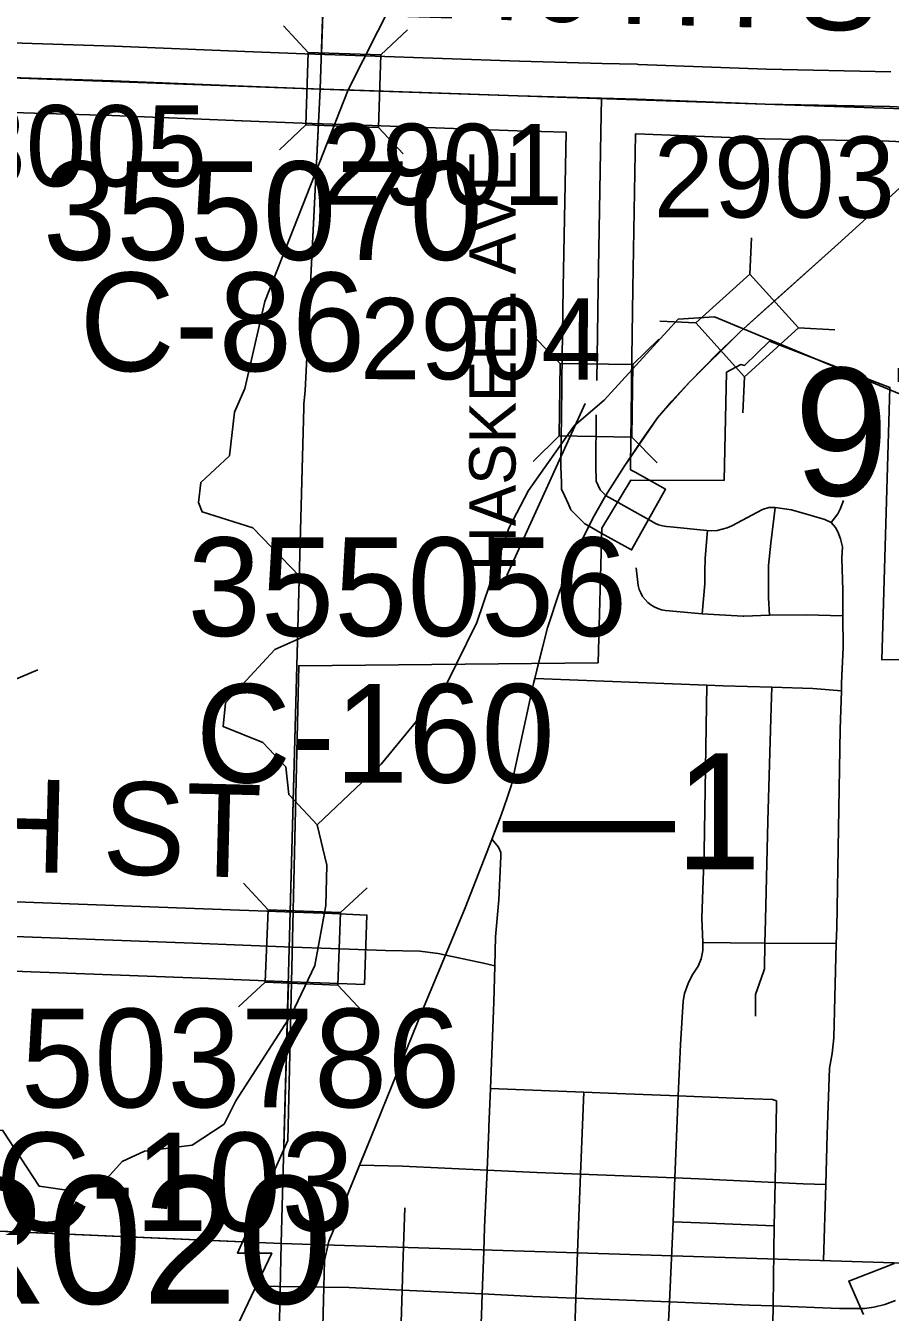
# Model space of a CAD drawing. Extents: x -157.2 to -99.3, y 12.2 to 46.2.
# Drawn here: x -131.739 to -130.993, y 35.681 to 36.79 of the extents above; entities that cross this region are included whole.
import ezdxf

# ---------------------------------------------------------------- set-up
doc = ezdxf.new("R2010")
doc.units = 0
for name, color, linetype in [('tdCoCityStreetMajor', 7, 'Continuous'), ('tdCoCityStreetMinor', 7, 'Continuous'), ('tdCoCorpBndry', 7, 'Continuous'), ('tdCoHydroRiver', 7, 'Continuous'), ('tdCoPipe', 7, 'Continuous'), ('tdCoPriCL', 7, 'Continuous'), ('tdCoPriNonDiv', 7, 'Continuous'), ('tdCoPriNonDivCL', 7, 'Continuous'), ('tdCoSecRdNmbr', 7, 'Continuous'), ('tdCoSecRdTxt', 7, 'Continuous'), ('tdCoSecRteBand', 7, 'Continuous'), ('tdCoSecRteCL', 7, 'Continuous'), ('tdCoSectLine', 7, 'Continuous'), ('tdCoSectLinePart', 7, 'Continuous'), ('tdCoStrucNonDivPri', 7, 'Continuous'), ('tdCoStrucPriMaintName', 7, 'Continuous'), ('tdCoStrucSec', 7, 'Continuous'), ('tdCoStrucSecCoName', 7, 'Continuous'), ('tdCoStrucSecFHWANum', 7, 'Continuous'), ('tdCoSurfAsphalt', 7, 'Continuous'), ('tdCoSurfConc', 7, 'Continuous'), ('tdCoSurfGravel', 7, 'Continuous'), ('tdStHwyPriRefPost1', 7, 'Continuous')]:
    doc.layers.add(name, color=color, linetype=linetype)

msp = doc.modelspace()

# ---------------------------------------------------------------- linework, layer by layer
at = {"layer": 'tdCoCityStreetMajor'}
msp.add_line((-131.3452, 35.6969), (-131.344, 35.7335), dxfattribs=at)
for points in [[(-131.3395, 35.8409), (-131.3382, 35.8741), (-131.3352, 35.9484), (-131.3343, 35.9799), (-131.3337, 36.0047), (-131.3309, 36.0367), (-131.3291, 36.0741), (-131.3293, 36.0775), (-131.3311, 36.082), (-131.3366, 36.0886)], [(-131.4758, 35.9948), (-131.4286, 35.993), (-131.3992, 35.9923), (-131.3833, 35.9903), (-131.3765, 35.9891), (-131.3672, 35.9871), (-131.3441, 35.9822), (-131.3343, 35.9799)], [(-131.344, 35.7335), (-131.3433, 35.7544), (-131.3411, 35.8036), (-131.3396, 35.8389), (-131.3395, 35.8409)], [(-131.4815, 35.7028), (-131.46, 35.7024), (-131.4144, 35.7002), (-131.3452, 35.6969), (-131.3017, 35.6948)], [(-131.3472, 35.6473), (-131.3458, 35.6784), (-131.3452, 35.6969)], [(-131.3017, 35.6948), (-131.273, 35.6934), (-131.2645, 35.6931)], [(-131.2645, 35.6931), (-131.1838, 35.69), (-131.1147, 35.6873), (-131.0944, 35.6865), (-131.037, 35.6843), (-131.0156, 35.6843), (-131.0074, 35.6856), (-130.998, 35.6878), (-130.9889, 35.6913)]]:
    msp.add_lwpolyline(points, dxfattribs=at)
at = {"layer": 'tdCoCityStreetMinor'}
for p, q in [((-131.1206, 36.2813), (-131.1197, 36.2813)), ((-131.2995, 36.2276), (-131.1516, 36.2218)), ((-131.1014, 35.9994), (-131.0399, 35.9991)), ((-131.4132, 35.7377), (-131.4121, 35.7711)), ((-131.5405, 35.7037), (-131.4815, 35.7028)), ((-131.2658, 35.6582), (-131.2645, 35.6931)), ((-131.1856, 35.6506), (-131.1838, 35.69)), ((-131.0949, 35.6551), (-131.0944, 35.6865))]:
    msp.add_line(p, q, dxfattribs=at)
for points in [[(-131.0353, 36.2231), (-131.0353, 36.2235), (-131.034, 36.2544), (-131.0342, 36.2815), (-131.0344, 36.3033), (-131.0351, 36.3313), (-131.0346, 36.3412), (-131.0362, 36.3481), (-131.0385, 36.3539), (-131.0405, 36.3578), (-131.0443, 36.3621), (-131.0499, 36.3647), (-131.0616, 36.3681), (-131.0784, 36.3729), (-131.0926, 36.375), (-131.0981, 36.3751), (-131.1035, 36.3734), (-131.1299, 36.3592), (-131.134, 36.3575), (-131.1383, 36.3562), (-131.1427, 36.3553), (-131.1471, 36.355), (-131.1516, 36.3552), (-131.1828, 36.3584), (-131.1863, 36.3586), (-131.1897, 36.3592), (-131.1931, 36.3602), (-131.1963, 36.3615), (-131.1994, 36.3632), (-131.228, 36.3792)], [(-131.0443, 36.3621), (-131.0385, 36.3696), (-131.0366, 36.3735), (-131.0338, 36.3811)], [(-131.0976, 36.2822), (-131.0984, 36.297), (-131.0984, 36.325), (-131.0963, 36.3442), (-131.0926, 36.375)], [(-131.1557, 36.2834), (-131.1534, 36.3091), (-131.1533, 36.32), (-131.1529, 36.3309), (-131.152, 36.3418), (-131.151, 36.3551)], [(-131.2126, 36.3231), (-131.2109, 36.3077), (-131.21, 36.3044), (-131.2086, 36.3013), (-131.2069, 36.2984), (-131.2048, 36.2956), (-131.2025, 36.2932), (-131.1998, 36.2911), (-131.1969, 36.2893), (-131.1938, 36.2879), (-131.1906, 36.2869), (-131.1873, 36.2862), (-131.1557, 36.2834), (-131.1206, 36.2813)], [(-131.1197, 36.2813), (-131.0976, 36.2822), (-131.0659, 36.2826), (-131.0342, 36.2815)], [(-131.1551, 35.9999), (-131.1559, 36.0209), (-131.1539, 36.0782), (-131.1516, 36.2218)], [(-131.1516, 36.2218), (-131.1374, 36.2213), (-131.0956, 36.2201)], [(-131.0509, 35.7256), (-131.0489, 35.7911), (-131.0477, 35.8343), (-131.0457, 35.8916), (-131.0435, 35.9041), (-131.042, 35.9177), (-131.0399, 35.9991), (-131.0395, 36.0126), (-131.0366, 36.184), (-131.0355, 36.217), (-131.0353, 36.2231)], [(-131.1014, 35.9994), (-131.1009, 36.0195), (-131.0989, 36.1046), (-131.096, 36.2028), (-131.0956, 36.2201)], [(-131.0956, 36.2201), (-131.06, 36.219), (-131.0355, 36.217)], [(-131.1762, 35.8676), (-131.1744, 35.9119), (-131.1719, 35.9492), (-131.1707, 35.9558), (-131.1677, 35.9647), (-131.1643, 35.9716), (-131.1591, 35.9795), (-131.1564, 35.9859), (-131.1549, 35.9931), (-131.1551, 35.9999)], [(-131.1551, 35.9999), (-131.1315, 35.9996), (-131.1014, 35.9994)], [(-131.1095, 35.9363), (-131.1097, 35.9552), (-131.1027, 35.9747), (-131.1017, 35.9773), (-131.1014, 35.9994)], [(-131.3382, 35.8741), (-131.2575, 35.8708), (-131.2292, 35.8696), (-131.1762, 35.8676), (-131.1276, 35.8657), (-131.095, 35.8644), (-131.0915, 35.8634)], [(-131.2645, 35.6931), (-131.2622, 35.7561), (-131.2604, 35.8001), (-131.2575, 35.8708)], [(-131.1838, 35.69), (-131.1807, 35.7591), (-131.18, 35.7748), (-131.1791, 35.7969), (-131.1762, 35.8676)], [(-131.0944, 35.6865), (-131.0938, 35.7337), (-131.0934, 35.7556), (-131.0927, 35.7929), (-131.0915, 35.8607), (-131.0915, 35.8634)], [(-131.4506, 35.8078), (-131.414, 35.8071), (-131.3411, 35.8036), (-131.2982, 35.8015), (-131.2604, 35.8001), (-131.1791, 35.7969), (-131.1584, 35.7961), (-131.0927, 35.7929), (-131.0686, 35.7917), (-131.0489, 35.7911)], [(-131.1807, 35.7591), (-131.1576, 35.7581), (-131.0934, 35.7556)], [(-131.4144, 35.7002), (-131.4138, 35.7206), (-131.4132, 35.7377)], [(-131.4196, 35.4483), (-131.422, 35.4515), (-131.4232, 35.4565), (-131.4217, 35.4826), (-131.4189, 35.5518), (-131.4178, 35.5798), (-131.4165, 35.6261), (-131.4144, 35.7002)]]:
    msp.add_lwpolyline(points, dxfattribs=at)
at = {"layer": 'tdCoCorpBndry'}
msp.add_lwpolyline([(-131.626, 35.5238), (-131.5267, 35.7319), (-131.5563, 35.7319), (-131.513, 35.8291), (-131.5035, 36.2386), (-131.2453, 36.2411), (-131.242, 36.3572), (-131.217, 36.3986), (-131.1367, 36.3983), (-131.1347, 36.4916), (-131.1221, 36.4983), (-131.119, 36.4975), (-131.0976, 36.5184), (-130.9937, 36.4786), (-131.0005, 36.2436), (-130.6457, 36.2471)], dxfattribs=at)
at = {"layer": 'tdCoHydroRiver'}
for points in [[(-131.5499, 36.4776), (-131.5327, 36.5527), (-131.4609, 36.7351), (-131.4223, 36.8113)], [(-131.24, 36.4675), (-131.1764, 36.5373), (-131.1448, 36.5395)], [(-131.1448, 36.5395), (-130.9356, 36.4522)], [(-131.5499, 36.4776), (-131.559, 36.4573), (-131.5633, 36.4196), (-131.5878, 36.3967), (-131.5899, 36.3794), (-131.5869, 36.3714), (-131.5431, 36.3575), (-131.4865, 36.2989), (-131.4852, 36.2878), (-131.4906, 36.2674), (-131.5242, 36.2527), (-131.5666, 36.2065), (-131.5688, 36.1861), (-131.5344, 36.1724), (-131.5145, 36.1513), (-131.5121, 36.1275), (-131.4876, 36.1015)], [(-131.4876, 36.1015), (-131.4324, 36.1536), (-131.3767, 36.2214), (-131.3498, 36.2759), (-131.3222, 36.3572), (-131.3054, 36.3898), (-131.2659, 36.4455), (-131.24, 36.4675)], [(-131.7713, 35.7436), (-131.7709, 35.7578), (-131.7905, 35.7884), (-131.7941, 35.828), (-131.7812, 35.8371), (-131.759, 35.838), (-131.7273, 35.7897), (-131.6975, 35.7856), (-131.6736, 35.7912), (-131.6557, 35.8112), (-131.6364, 35.8201), (-131.5953, 35.8252), (-131.5679, 35.8433), (-131.5578, 35.8635), (-131.5098, 35.9379), (-131.4896, 35.98), (-131.4802, 36.0318), (-131.4792, 36.0665), (-131.4876, 36.1015)]]:
    msp.add_lwpolyline(points, dxfattribs=at)
at = {"layer": 'tdCoPipe'}
msp.add_line((-131.8026, 36.2036), (-131.7286, 36.2351), dxfattribs=at)
at = {"layer": 'tdCoPriCL'}
msp.add_lwpolyline([(-131.4828, 35.6692), (-131.4819, 35.7028), (-131.4812, 35.7257), (-131.4798, 35.7321), (-131.4774, 35.7423), (-131.4707, 35.7587), (-131.4597, 35.7867), (-131.4525, 35.8042), (-131.451, 35.8078), (-131.4409, 35.8324), (-131.3967, 35.9416), (-131.3769, 35.9891), (-131.3599, 36.0297), (-131.337, 36.0886), (-131.3346, 36.0948), (-131.3288, 36.1098), (-131.3236, 36.1248), (-131.322, 36.1298), (-131.32, 36.136), (-131.3158, 36.1558), (-131.301, 36.2232), (-131.2999, 36.2276), (-131.2966, 36.2407), (-131.2966, 36.2407), (-131.2891, 36.2712), (-131.2785, 36.3026), (-131.2685, 36.3273), (-131.2588, 36.3477), (-131.2498, 36.3658), (-131.2388, 36.3851), (-131.2229, 36.4105), (-131.194, 36.4524), (-131.1664, 36.4831), (-131.1229, 36.5264), (-131.1061, 36.5415), (-131.0386, 36.6022), (-130.9514, 36.6811)], dxfattribs=at)
at = {"layer": 'tdCoPriNonDiv'}
msp.add_lwpolyline([(-131.4828, 35.6692), (-131.4819, 35.7028), (-131.4812, 35.7257), (-131.4774, 35.7423), (-131.4707, 35.7587), (-131.4597, 35.7867), (-131.4409, 35.8324), (-131.3967, 35.9416), (-131.3769, 35.9891), (-131.3599, 36.0297), (-131.337, 36.0886), (-131.3346, 36.0948), (-131.3288, 36.1098), (-131.3236, 36.1248), (-131.322, 36.1298), (-131.32, 36.136), (-131.3158, 36.1558), (-131.301, 36.2232), (-131.2891, 36.2712), (-131.2785, 36.3026), (-131.2685, 36.3273), (-131.2588, 36.3477), (-131.2498, 36.3658), (-131.2388, 36.3851), (-131.2229, 36.4105), (-131.194, 36.4524), (-131.1664, 36.4831), (-131.1229, 36.5264), (-131.0386, 36.6022), (-130.9514, 36.6811)], dxfattribs=at)
at = {"layer": 'tdCoPriNonDivCL'}
msp.add_lwpolyline([(-131.4828, 35.6692), (-131.4819, 35.7028), (-131.4812, 35.7257), (-131.4798, 35.7321), (-131.4774, 35.7423), (-131.4707, 35.7587), (-131.4597, 35.7867), (-131.451, 35.8078), (-131.4409, 35.8324), (-131.3967, 35.9416), (-131.3769, 35.9891), (-131.3599, 36.0297), (-131.337, 36.0886), (-131.3346, 36.0948), (-131.3288, 36.1098), (-131.3236, 36.1248), (-131.322, 36.1298), (-131.32, 36.136), (-131.3158, 36.1558), (-131.301, 36.2232), (-131.2999, 36.2276), (-131.2967, 36.2406), (-131.2966, 36.2407), (-131.2891, 36.2712), (-131.2785, 36.3026), (-131.2685, 36.3273), (-131.2588, 36.3477), (-131.2498, 36.3658), (-131.2413, 36.3811), (-131.2388, 36.3851), (-131.2229, 36.4105), (-131.207, 36.4338), (-131.194, 36.4524), (-131.1817, 36.4667), (-131.1664, 36.4831), (-131.1422, 36.508), (-131.1272, 36.5223), (-131.1229, 36.5264), (-131.1049, 36.5427), (-131.0904, 36.5558), (-131.0386, 36.6022), (-130.9514, 36.6811)], dxfattribs=at)
msp.add_lwpolyline([(-131.4828, 35.6692), (-131.4819, 35.7028), (-131.4812, 35.7257), (-131.4798, 35.7321), (-131.4774, 35.7423), (-131.4707, 35.7587), (-131.4597, 35.7867), (-131.451, 35.8078), (-131.4409, 35.8324), (-131.3967, 35.9416), (-131.3769, 35.9891), (-131.3599, 36.0297), (-131.337, 36.0886), (-131.3346, 36.0948), (-131.3288, 36.1098), (-131.3236, 36.1248), (-131.322, 36.1298), (-131.32, 36.136), (-131.3158, 36.1558), (-131.301, 36.2232), (-131.2999, 36.2276), (-131.2967, 36.2406), (-131.2966, 36.2407), (-131.2891, 36.2712), (-131.2785, 36.3026), (-131.2685, 36.3273), (-131.2588, 36.3477), (-131.2498, 36.3658), (-131.2413, 36.3811), (-131.2388, 36.3851), (-131.2229, 36.4105), (-131.207, 36.4338), (-131.194, 36.4524), (-131.1817, 36.4667), (-131.1664, 36.4831), (-131.1422, 36.508), (-131.1272, 36.5223), (-131.1229, 36.5264), (-131.1049, 36.5427), (-131.0904, 36.5558), (-131.0386, 36.6022), (-130.9514, 36.6811)], dxfattribs=at)
at = {"layer": 'tdCoSecRteBand'}
for points in [[(-131.7776, 36.7766), (-131.6626, 36.7729), (-131.6625, 36.7729), (-131.6624, 36.7729), (-131.55, 36.7682), (-131.4983, 36.7662), (-131.4461, 36.7645), (-131.4461, 36.7645), (-131.446, 36.7645), (-131.3132, 36.7598), (-131.2418, 36.7579), (-131.2119, 36.7574), (-131.2119, 36.7572), (-131.2108, 36.7571), (-131.2106, 36.7571), (-131.2104, 36.7571), (-131.1002, 36.7529), (-130.993, 36.7508)], [(-130.9461, 36.6886), (-130.9946, 36.6908), (-131.1017, 36.693), (-131.102, 36.693), (-131.1022, 36.693), (-131.2125, 36.6972), (-131.213, 36.6972), (-131.2154, 36.5638), (-131.2165, 36.4844), (-131.2165, 36.4788), (-131.2169, 36.454), (-131.2174, 36.4114), (-131.2173, 36.4076), (-131.2133, 36.4054), (-131.1871, 36.3907), (-131.2165, 36.3384), (-131.2426, 36.353), (-131.2531, 36.3589), (-131.2568, 36.3609), (-131.2597, 36.3639), (-131.2649, 36.3691), (-131.2687, 36.3729), (-131.2709, 36.3779), (-131.2743, 36.3853), (-131.2768, 36.3907), (-131.277, 36.3967), (-131.2774, 36.4101), (-131.2775, 36.4108), (-131.2774, 36.4115), (-131.2769, 36.4552), (-131.2765, 36.4796), (-131.2765, 36.4848), (-131.2754, 36.5647), (-131.2754, 36.5648), (-131.2754, 36.5648), (-131.273, 36.6988), (-131.2732, 36.6988), (-131.315, 36.6999), (-131.3151, 36.6999), (-131.3152, 36.6999), (-131.4481, 36.7046), (-131.5004, 36.7063), (-131.5004, 36.7063), (-131.5005, 36.7063), (-131.5523, 36.7083), (-131.5524, 36.7083), (-131.5524, 36.7083), (-131.6647, 36.7129), (-131.7794, 36.7166)], [(-131.7861, 36.0365), (-131.5935, 36.0293), (-131.5935, 36.0293), (-131.5935, 36.0293), (-131.5077, 36.026), (-131.4746, 36.0248), (-131.4447, 36.0236), (-131.4469, 35.9637), (-131.4769, 35.9648), (-131.51, 35.9661), (-131.5958, 35.9693), (-131.7882, 35.9765)], [(-131.0163, 35.6791), (-131.0291, 35.708), (-130.9996, 35.7193), (-130.9899, 35.7231)]]:
    msp.add_lwpolyline(points, dxfattribs=at)
at = {"layer": 'tdCoSecRteCL'}
for points in [[(-131.9212, 36.7877), (-131.9191, 36.7856), (-131.9102, 36.7779), (-131.8981, 36.7703), (-131.8848, 36.7631), (-131.8745, 36.7582), (-131.8656, 36.7557), (-131.8508, 36.7513), (-131.8417, 36.7501), (-131.8328, 36.7488), (-131.8163, 36.7476), (-131.7785, 36.7466), (-131.6636, 36.7429), (-131.5512, 36.7382), (-131.4994, 36.7363), (-131.4471, 36.7345), (-131.3142, 36.7299), (-131.2424, 36.728)], [(-131.2465, 36.4844), (-131.2454, 36.5643), (-131.243, 36.6987), (-131.2424, 36.728)], [(-131.2424, 36.728), (-131.2116, 36.7271), (-131.1011, 36.7229), (-130.9936, 36.7208), (-130.9448, 36.7185), (-130.9114, 36.7174), (-130.8676, 36.7158), (-130.6649, 36.7074), (-130.4871, 36.7021)], [(-131.228, 36.3792), (-131.2384, 36.3851), (-131.2436, 36.3903), (-131.247, 36.3977), (-131.2474, 36.4111), (-131.2469, 36.4548)], [(-132.2522, 36.0227), (-132.2279, 36.0227), (-132.129, 36.0195), (-132.018, 36.0146), (-131.9073, 36.0099), (-131.7872, 36.0065), (-131.5946, 35.9993), (-131.5088, 35.996), (-131.4758, 35.9948)]]:
    msp.add_lwpolyline(points, dxfattribs=at)
at = {"layer": 'tdCoSectLine'}
for points in [[(-131.485, 36.7358), (-131.4519, 37.7308)], [(-132.5058, 36.7731), (-131.485, 36.7358)], [(-131.5186, 35.7404), (-131.499, 36.4612), (-131.499, 36.4643), (-131.4979, 36.4756), (-131.485, 36.7358)], [(-131.485, 36.7358), (-130.4875, 36.7021)], [(-132.5353, 35.7848), (-131.5186, 35.7404)], [(-131.5401, 34.7441), (-131.5186, 35.7404)], [(-131.5186, 35.7404), (-130.5161, 35.7088)]]:
    msp.add_lwpolyline(points, dxfattribs=at)
at = {"layer": 'tdCoSectLinePart'}
for points in [[(-131.484, 36.766), (-131.4529, 37.7004)], [(-131.5108, 36.026), (-131.499, 36.4612), (-131.499, 36.4643), (-131.4979, 36.4756), (-131.4865, 36.7064)], [(-131.5163, 35.8225), (-131.5124, 35.9661)], [(-132.1969, 35.77), (-131.5522, 35.7419)]]:
    msp.add_lwpolyline(points, dxfattribs=at)
at = {"layer": 'tdCoStrucNonDivPri'}
for p, q in [((-131.1145, 36.5762), (-131.1129, 36.6075)), ((-131.1609, 36.5342), (-131.1922, 36.5358)), ((-131.0725, 36.5298), (-131.0412, 36.5282)), ((-131.119, 36.4878), (-131.1205, 36.4565))]:
    msp.add_line(p, q, dxfattribs=at)
msp.add_lwpolyline([(-131.1609, 36.5342), (-131.1145, 36.5762), (-131.0725, 36.5298), (-131.119, 36.4878)], close=True, dxfattribs=at)
at = {"layer": 'tdCoStrucSec'}
for p, q in [((-131.4953, 36.7674), (-131.5166, 36.7903)), ((-131.4327, 36.7654), (-131.4098, 36.7868)), ((-131.4973, 36.7049), (-131.5202, 36.6835)), ((-131.4348, 36.7028), (-131.4134, 36.68)), ((-131.1145, 36.5762), (-131.1129, 36.6075)), ((-131.1609, 36.5342), (-131.1922, 36.5358)), ((-131.278, 36.4992), (-131.2998, 36.5217)), ((-131.0725, 36.5298), (-131.0412, 36.5282)), ((-131.2154, 36.4984), (-131.1929, 36.5203)), ((-131.119, 36.4878), (-131.1205, 36.4565)), ((-131.2788, 36.4367), (-131.3012, 36.4148)), ((-131.2162, 36.4358), (-131.1944, 36.4134)), ((-131.53, 36.0282), (-131.5512, 36.0511)), ((-131.4674, 36.0258), (-131.4445, 36.047)), ((-131.5324, 35.9656), (-131.5553, 35.9443)), ((-131.4698, 35.9632), (-131.4485, 35.9403))]:
    msp.add_line(p, q, dxfattribs=at)
for points in [[(-131.4953, 36.7674), (-131.4327, 36.7654), (-131.4348, 36.7028), (-131.4973, 36.7049)], [(-131.1609, 36.5342), (-131.1145, 36.5762), (-131.0725, 36.5298), (-131.119, 36.4878)], [(-131.2154, 36.4984), (-131.2162, 36.4358), (-131.2788, 36.4367), (-131.278, 36.4992)], [(-131.53, 36.0282), (-131.4674, 36.0258), (-131.4698, 35.9632), (-131.5324, 35.9656)]]:
    msp.add_lwpolyline(points, close=True, dxfattribs=at)
at = {"layer": 'tdCoStrucSecFHWANum'}
msp.add_line((-131.3241, 36.3164), (-131.2565, 36.4647), dxfattribs=at)
at = {"layer": 'tdCoSurfAsphalt'}
for points in [[(-131.9212, 36.7877), (-131.9191, 36.7856), (-131.9102, 36.7779), (-131.8981, 36.7703), (-131.8848, 36.7631), (-131.8745, 36.7582), (-131.8656, 36.7557), (-131.8508, 36.7513), (-131.8417, 36.7501), (-131.8328, 36.7488), (-131.8163, 36.7476), (-131.7785, 36.7466), (-131.6636, 36.7429), (-131.5512, 36.7382), (-131.4994, 36.7363), (-131.4471, 36.7345), (-131.3142, 36.7299), (-131.2424, 36.728)], [(-131.2465, 36.4844), (-131.2454, 36.5643), (-131.243, 36.6987), (-131.2424, 36.728)], [(-131.2424, 36.728), (-131.2116, 36.7271), (-131.1011, 36.7229), (-130.9936, 36.7208), (-130.9448, 36.7185), (-130.9114, 36.7174)], [(-131.2384, 36.3851), (-131.2436, 36.3903), (-131.247, 36.3977), (-131.2474, 36.4111), (-131.2469, 36.4548)]]:
    msp.add_lwpolyline(points, dxfattribs=at)
at = {"layer": 'tdCoSurfConc'}
msp.add_line((-131.228, 36.3792), (-131.2384, 36.3851), dxfattribs=at)
at = {"layer": 'tdCoSurfGravel'}
msp.add_line((-131.5088, 35.996), (-131.4758, 35.9948), dxfattribs=at)
msp.add_lwpolyline([(-132.2522, 36.0227), (-132.2279, 36.0227), (-132.129, 36.0195), (-132.018, 36.0146), (-131.9073, 36.0099), (-131.7872, 36.0065), (-131.5946, 35.9993), (-131.5088, 35.996)], dxfattribs=at)

# ---------------------------------------------------------------- texts
at = {"layer": 'tdCoSecRdNmbr'}
for s, rotation, p in [('3005', 359.8994, (-131.791, 36.6521)), ('2901', 359.8997, (-131.4838, 36.6361)), ('2903', 359.8999, (-131.1976, 36.6252)), ('2904', 359.8997, (-131.4507, 36.4857))]:
    msp.add_text(s, height=0.07, rotation=rotation, dxfattribs=at).set_placement(p)
at = {"layer": 'tdCoSecRdTxt'}
for s, height, rotation, p in [('140TH ST', 0.08, 358.2837, (-131.4255, 36.7983)), ('HASKELL AVE', 0.04, 90, (-131.3165, 36.3203)), ('150TH ST', 0.08, 358.5886, (-132.0241, 36.0677))]:
    msp.add_text(s, height=height, rotation=rotation, dxfattribs=at).set_placement(p)
at = {"layer": 'tdCoStrucPriMaintName'}
for s, p in [('97013S140', (-131.0764, 36.3853)), ('97180R020', (-132.2353, 35.6885))]:
    msp.add_text(s, height=0.11, dxfattribs=at).set_placement(p)
at = {"layer": 'tdCoStrucSecCoName'}
for s, p in [('C-86', (-131.6925, 36.4926)), ('C-160', (-131.5923, 36.1378)), ('C-103', (-131.765, 35.751))]:
    msp.add_text(s, height=0.085, dxfattribs=at).set_placement(p)
at = {"layer": 'tdCoStrucSecFHWANum'}
for s, p in [('355070', (-131.7241, 36.5885)), ('355056', (-131.5994, 36.2642)), ('503786', (-131.7432, 35.8578))]:
    msp.add_text(s, height=0.085, dxfattribs=at).set_placement(p)
at = {"layer": 'tdStHwyPriRefPost1'}
msp.add_text('‒‒1', height=0.1, dxfattribs=at).set_placement((-131.3277, 36.063))

doc.saveas('drawing.dxf')
